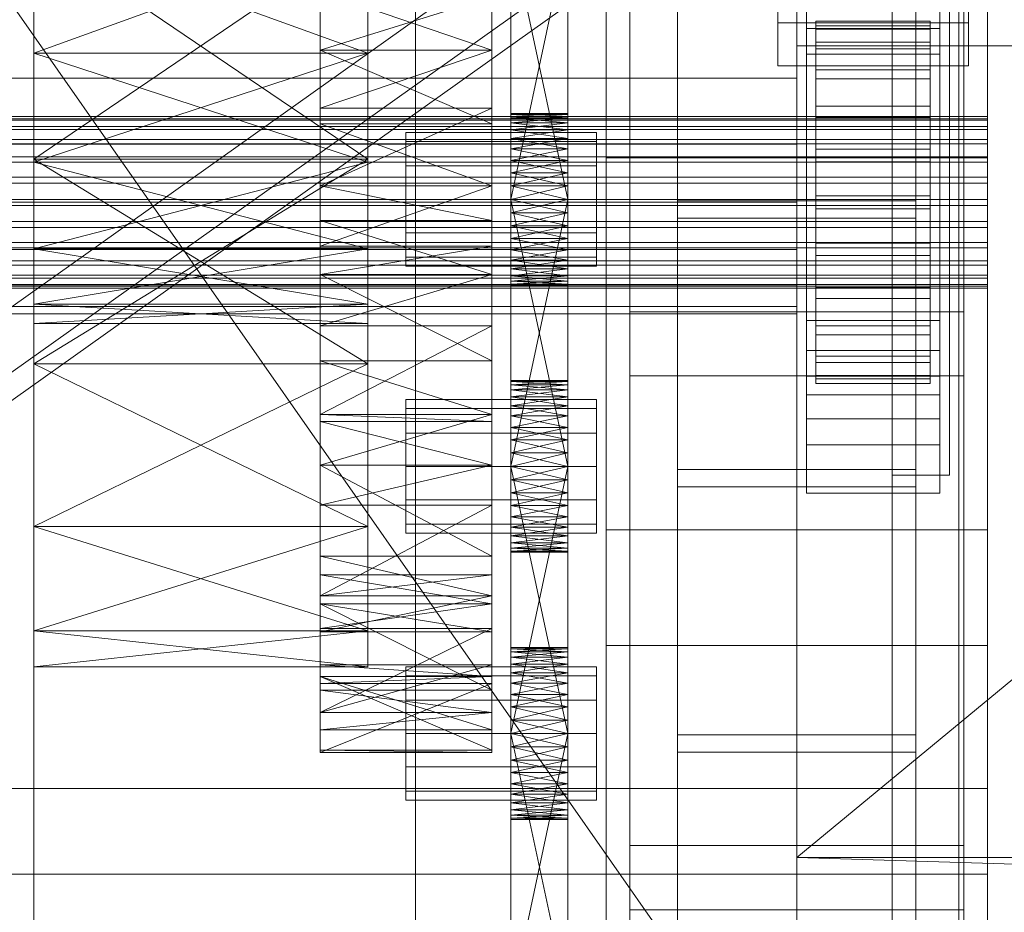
# Model space of a CAD drawing. Header units: millimetres. Extents: x -2233 to 61924, y -68080 to 6847.
# Tile 352 of 656: x 1398 to 1502, y -33896 to -33803. Entities that reach past the tile are written whole.
import ezdxf

# ---------------------------------------------------------------- set-up
doc = ezdxf.new("R2010")
doc.units = ezdxf.units.MM
for name, color, linetype, lineweight in [('COTAS_O', 1, 'Continuous', 0), ('frontal_C03', 7, 'Continuous', 0), ('frontal_secador', 7, 'Continuous', 0), ('frontal_tolva', 7, 'Continuous', 0)]:
    doc.layers.add(name, color=color, linetype=linetype, lineweight=lineweight)
doc.dimstyles.new('R19_100', dxfattribs={"dimtxt": 250, "dimasz": 150, "dimexe": 150, "dimexo": 80, "dimgap": 100, "dimtad": 1, "dimtih": 1, "dimtoh": 1, "dimdsep": 46, "dimcen": 0.09, "dimadec": 0, "dimazin": 0, "dimtfac": 1, "dimtdec": 4, "dimtofl": 0, "dimtmove": 0, "dimatfit": 3, "dimfxl": 1, "dimtolj": 1, "dimtzin": 0, "dimarcsym": 0})

# ---------------------------------------------------------------- blocks, each defined once
blk = doc.blocks.new('DIM_R27_52')
at = {"layer": 'COTAS_O'}
for p, q in [((-1725, -33700), (-1575, -33655)), ((1725, -33700), (1575, -33655)), ((-1725, -34400), (-1725, -33700)), ((-1725, -33700), (1725, -33700)), ((-1725, -33700), (-1575, -33745)), ((1725, -33700), (1575, -33745)), ((1725, -34400), (1725, -33700))]:
    blk.add_line(p, q, dxfattribs=at)
blk.add_text('3450 O', height=250, dxfattribs=at).set_placement((0, -33600))

msp = doc.modelspace()

# ---------------------------------------------------------------- linework, layer by layer
at = {"layer": 'frontal_C03'}
for p, q in [((1500, -32314.944), (1500, -34875.113)), ((1500, -34879.011), (1500, -32318.841)), ((1490, -35975), (1490, -32996.942)), ((1497, -35975), (1497, -32996.942)), ((1490, -35975), (1490, -33266.434)), ((1497, -35975), (1497, -33266.434)), ((1467.5, -33879.447), (1467.5, -33284.487)), ((1492.5, -33284.487), (1492.5, -33879.447)), ((1467.5, -33905.804), (1467.5, -33310.844)), ((1492.5, -33905.804), (1492.5, -33310.844)), ((1460, -33817.159), (1460, -33547.668)), ((1500, -33547.668), (1500, -33817.159)), ((1462.5, -33889.257), (1462.5, -33563.788)), ((1497.5, -33563.788), (1497.5, -33889.257)), ((1462.5, -33895.994), (1462.5, -33570.525)), ((1497.5, -33895.994), (1497.5, -33570.525)), ((1460, -33856.137), (1460, -33586.646)), ((1500, -33856.137), (1500, -33586.646)), ((1460, -33868.264), (1460, -33598.772)), ((1500, -33598.772), (1500, -33868.264)), ((1460, -33916.987), (1460, -33647.495)), ((1500, -33916.987), (1500, -33647.495)), ((1440, -34004.816), (1440, -33657.91)), ((1480, -33657.91), (1480, -34004.816)), ((1440, -33666.893), (1440, -34013.799)), ((1480, -34013.799), (1480, -33666.893)), ((1478, -33803.003), (1478, -33742.197)), ((1498, -33742.197), (1498, -33803.003)), ((1478, -33746.689), (1478, -33807.495)), ((1498, -33807.495), (1498, -33746.689)), ((1490, -33850.417), (1490, -33747.417)), ((1496, -33850.417), (1496, -33747.417)), ((1481, -33837.338), (1481, -33796.411)), ((1495, -33796.411), (1495, -33837.338)), ((1480, -33805.417), (1480, -33797.417)), ((1481, -33799.106), (1481, -33840.033)), ((1495, -33840.033), (1495, -33799.106)), ((1498, -33803.003), (1478, -33803.003)), ((1478, -33803.003), (1478, -33807.495)), ((1481, -33806.292), (1481, -33803.597)), ((1481, -33803.597), (1495, -33803.597)), ((1481, -33844.524), (1481, -33803.597)), ((1482, -33812.82), (1482, -33802.827)), ((1482, -33802.827), (1482, -33803.647)), ((1482, -33802.827), (1494, -33802.827)), ((1482, -33803.3), (1482, -33802.827)), ((1482, -33813.045), (1482, -33803.3)), ((1482, -33803.3), (1494, -33803.3)), ((1482, -33805.035), (1482, -33803.3)), ((1482, -33813.209), (1482, -33803.647)), ((1482, -33803.647), (1482, -33805.706)), ((1482, -33803.647), (1494, -33803.647)), ((1494, -33803.647), (1494, -33802.827)), ((1494, -33802.827), (1494, -33812.82)), ((1494, -33802.827), (1494, -33803.3)), ((1494, -33803.3), (1494, -33813.045)), ((1494, -33803.3), (1494, -33805.035)), ((1494, -33805.706), (1494, -33803.647)), ((1494, -33803.647), (1494, -33813.209)), ((1495, -33803.597), (1495, -33806.292)), ((1495, -33803.597), (1495, -33844.524)), ((1498, -33807.495), (1498, -33803.003)), ((1480, -33805.417), (1580, -33805.417)), ((1482, -33813.867), (1482, -33805.035)), ((1482, -33805.035), (1494, -33805.035)), ((1482, -33807.914), (1482, -33805.035)), ((1482, -33814.184), (1482, -33805.706)), ((1482, -33805.706), (1482, -33808.862)), ((1482, -33805.706), (1494, -33805.706)), ((1490, -33805.417), (1497, -33805.417)), ((1490, -35975), (1490, -33805.417)), ((1494, -33805.035), (1494, -33813.867)), ((1494, -33805.035), (1494, -33807.914)), ((1494, -33808.862), (1494, -33805.706)), ((1494, -33805.706), (1494, -33814.184)), ((1497, -35975), (1497, -33805.417)), ((1497, -33805.417), (1563, -33805.417)), ((1495, -33806.292), (1481, -33806.292)), ((1481, -33806.292), (1481, -33847.219)), ((1495, -33847.219), (1495, -33806.292)), ((1478, -33807.495), (1498, -33807.495)), ((1482, -33815.23), (1482, -33807.914)), ((1482, -33807.914), (1494, -33807.914)), ((1482, -33811.74), (1482, -33807.914)), ((1494, -33807.914), (1494, -33815.23)), ((1494, -33807.914), (1494, -33811.74)), ((1482, -33815.679), (1482, -33808.862)), ((1482, -33808.862), (1482, -33812.901)), ((1482, -33808.862), (1494, -33808.862)), ((1494, -33812.901), (1494, -33808.862)), ((1494, -33808.862), (1494, -33815.679)), ((1482, -33817.043), (1482, -33811.74)), ((1482, -33811.74), (1494, -33811.74)), ((1482, -33816.253), (1482, -33811.74)), ((1494, -33811.74), (1494, -33817.043)), ((1494, -33811.74), (1494, -33816.253)), ((-1500, -33812.82), (1500, -33812.82)), ((1482, -33813.209), (1482, -33812.82)), ((1494, -33812.82), (1482, -33812.82)), ((1482, -33812.82), (1482, -33813.045)), ((1482, -33817.593), (1482, -33812.901)), ((1482, -33812.901), (1482, -33817.548)), ((1482, -33812.901), (1494, -33812.901)), ((1494, -33812.82), (1494, -33813.209)), ((1494, -33813.045), (1494, -33812.82)), ((1494, -33817.548), (1494, -33812.901)), ((1494, -33812.901), (1494, -33817.593)), ((1500, -33813.209), (1500, -33812.82)), ((1500, -33812.82), (1500, -33813.045)), ((-1500, -33813.045), (1500, -33813.045)), ((-1500, -33813.209), (1500, -33813.209)), ((-1500, -33813.867), (1500, -33813.867)), ((1494, -33813.045), (1482, -33813.045)), ((1482, -33813.045), (1482, -33813.867)), ((1482, -33814.184), (1482, -33813.209)), ((1494, -33813.209), (1482, -33813.209)), ((1494, -33813.867), (1482, -33813.867)), ((1482, -33813.867), (1482, -33815.23)), ((1494, -33813.867), (1494, -33813.045)), ((1494, -33813.209), (1494, -33814.184)), ((1494, -33815.23), (1494, -33813.867)), ((1500, -33813.045), (1500, -33813.867)), ((1500, -33814.184), (1500, -33813.209)), ((1500, -33813.867), (1500, -33815.23)), ((-1500, -33814.184), (1500, -33814.184)), ((1482, -33815.679), (1482, -33814.184)), ((1494, -33814.184), (1482, -33814.184)), ((1494, -33814.184), (1494, -33815.679)), ((1500, -33815.679), (1500, -33814.184)), ((-1500, -33815.23), (1500, -33815.23)), ((-1500, -33815.679), (1500, -33815.679)), ((1494, -33815.23), (1482, -33815.23)), ((1482, -33815.23), (1482, -33817.043)), ((1482, -33817.593), (1482, -33815.679)), ((1494, -33815.679), (1482, -33815.679)), ((1494, -33817.043), (1494, -33815.23)), ((1494, -33815.679), (1494, -33817.593)), ((1500, -33815.23), (1500, -33817.043)), ((1500, -33817.593), (1500, -33815.679)), ((-1500, -33817.043), (1500, -33817.043)), ((1482, -33819.18), (1482, -33816.253)), ((1482, -33816.253), (1494, -33816.253)), ((1482, -33821.144), (1482, -33816.253)), ((1494, -33817.043), (1482, -33817.043)), ((1482, -33817.043), (1482, -33819.18)), ((1494, -33816.253), (1494, -33819.18)), ((1494, -33816.253), (1494, -33821.144)), ((1494, -33819.18), (1494, -33817.043)), ((1500, -33817.043), (1500, -33819.18)), ((-1500, -33817.593), (1500, -33817.593)), ((1500, -33817.159), (1460, -33817.159)), ((1460, -33817.159), (1460, -33856.137)), ((1460, -34086.651), (1460, -33817.159)), ((1482, -33817.548), (1482, -33819.794)), ((1494, -33817.548), (1482, -33817.548)), ((1482, -33817.548), (1482, -33822.485)), ((1482, -33819.794), (1482, -33817.593)), ((1494, -33817.593), (1482, -33817.593)), ((1494, -33819.794), (1494, -33817.548)), ((1494, -33822.485), (1494, -33817.548)), ((1494, -33817.593), (1494, -33819.794)), ((1500, -33856.137), (1500, -33817.159)), ((1500, -33817.159), (1500, -34086.651)), ((1500, -33819.794), (1500, -33817.593)), ((-1500, -33819.18), (1500, -33819.18)), ((1494, -33819.18), (1482, -33819.18)), ((1482, -33819.18), (1482, -33821.497)), ((1494, -33821.497), (1494, -33819.18)), ((1500, -33819.18), (1500, -33821.497)), ((1500, -33819.794), (-1500, -33819.794)), ((1482, -33819.794), (1494, -33819.794)), ((1482, -33822.132), (1482, -33819.794)), ((1494, -33819.794), (1494, -33822.132)), ((1500, -33822.132), (1500, -33819.794)), ((1482, -33821.497), (1482, -33821.144)), ((1482, -33821.144), (1494, -33821.144)), ((1482, -33826.082), (1482, -33821.144)), ((1494, -33821.144), (1494, -33821.497)), ((1494, -33821.144), (1494, -33826.082)), ((-1500, -33821.497), (1500, -33821.497)), ((-1500, -33822.132), (1500, -33822.132)), ((1467.5, -33851.633), (1467.5, -33821.664)), ((1467.5, -33821.664), (1492.5, -33821.664)), ((1467.5, -33821.664), (1467.5, -33877.64)), ((1494, -33821.497), (1482, -33821.497)), ((1482, -33821.497), (1482, -33823.836)), ((1482, -33824.45), (1482, -33822.132)), ((1482, -33822.132), (1482, -33822.485)), ((1494, -33822.132), (1482, -33822.132)), ((1492.5, -33821.664), (1492.5, -33851.633)), ((1492.5, -33877.64), (1492.5, -33821.664)), ((1494, -33823.836), (1494, -33821.497)), ((1494, -33822.485), (1494, -33822.132)), ((1494, -33822.132), (1494, -33824.45)), ((1500, -33821.497), (1500, -33823.836)), ((1500, -33824.45), (1500, -33822.132)), ((1482, -33822.485), (1482, -33827.377)), ((1482, -33822.485), (1494, -33822.485)), ((1494, -33827.377), (1494, -33822.485)), ((-1500, -33823.836), (1500, -33823.836)), ((1492.5, -33823.47), (1467.5, -33823.47)), ((1467.5, -33823.47), (1467.5, -33849.827)), ((1467.5, -34418.43), (1467.5, -33823.47)), ((1482, -33823.836), (1482, -33826.082)), ((1494, -33823.836), (1482, -33823.836)), ((1482, -33823.836), (1482, -33826.037)), ((1492.5, -33849.827), (1492.5, -33823.47)), ((1492.5, -33823.47), (1492.5, -34418.43)), ((1494, -33826.082), (1494, -33823.836)), ((1494, -33826.037), (1494, -33823.836)), ((1500, -33823.836), (1500, -33826.037)), ((-1500, -33824.45), (1500, -33824.45)), ((1482, -33826.587), (1482, -33824.45)), ((1482, -33824.45), (1482, -33827.377)), ((1494, -33824.45), (1482, -33824.45)), ((1494, -33827.377), (1494, -33824.45)), ((1494, -33824.45), (1494, -33826.587)), ((1500, -33826.587), (1500, -33824.45)), ((-1500, -33826.037), (1500, -33826.037)), ((1482, -33826.037), (1482, -33830.728)), ((1494, -33826.037), (1482, -33826.037)), ((1482, -33826.037), (1482, -33827.95)), ((1482, -33826.082), (1494, -33826.082)), ((1482, -33830.728), (1482, -33826.082)), ((1494, -33830.728), (1494, -33826.037)), ((1494, -33827.95), (1494, -33826.037)), ((1494, -33826.082), (1494, -33830.728)), ((1500, -33826.037), (1500, -33827.95)), ((-1500, -33826.587), (1500, -33826.587)), ((1482, -33828.399), (1482, -33826.587)), ((1482, -33826.587), (1482, -33831.89)), ((1494, -33826.587), (1482, -33826.587)), ((1482, -33827.377), (1482, -33831.89)), ((1482, -33827.377), (1494, -33827.377)), ((1494, -33831.89), (1494, -33826.587)), ((1494, -33826.587), (1494, -33828.399)), ((1494, -33831.89), (1494, -33827.377)), ((1500, -33828.399), (1500, -33826.587)), ((-1500, -33827.95), (1500, -33827.95)), ((-1500, -33828.399), (1500, -33828.399)), ((1482, -33827.95), (1482, -33834.768)), ((1494, -33827.95), (1482, -33827.95)), ((1482, -33827.95), (1482, -33829.445)), ((1482, -33829.763), (1482, -33828.399)), ((1482, -33828.399), (1482, -33835.716)), ((1494, -33828.399), (1482, -33828.399)), ((1494, -33834.768), (1494, -33827.95)), ((1494, -33829.445), (1494, -33827.95)), ((1494, -33835.716), (1494, -33828.399)), ((1494, -33828.399), (1494, -33829.763)), ((1500, -33827.95), (1500, -33829.445)), ((1500, -33829.763), (1500, -33828.399)), ((-1500, -33829.445), (1500, -33829.445)), ((1482, -33829.445), (1482, -33837.924)), ((1494, -33829.445), (1482, -33829.445)), ((1482, -33829.445), (1482, -33830.421)), ((1494, -33837.924), (1494, -33829.445)), ((1494, -33830.421), (1494, -33829.445)), ((1500, -33829.445), (1500, -33830.421)), ((-1500, -33829.763), (1500, -33829.763)), ((-1500, -33830.421), (1500, -33830.421)), ((1482, -33830.585), (1482, -33829.763)), ((1482, -33829.763), (1482, -33838.594)), ((1494, -33829.763), (1482, -33829.763)), ((1482, -33830.421), (1482, -33839.983)), ((1494, -33830.421), (1482, -33830.421)), ((1482, -33830.421), (1482, -33830.809)), ((1494, -33838.594), (1494, -33829.763)), ((1494, -33829.763), (1494, -33830.585)), ((1494, -33839.983), (1494, -33830.421)), ((1494, -33830.809), (1494, -33830.421)), ((1500, -33830.585), (1500, -33829.763)), ((1500, -33830.421), (1500, -33830.809)), ((-1500, -33830.585), (1500, -33830.585)), ((-1500, -33830.809), (1500, -33830.809)), ((1482, -33830.809), (1482, -33830.585)), ((1482, -33830.585), (1482, -33840.33)), ((1494, -33830.585), (1482, -33830.585)), ((1482, -33830.728), (1494, -33830.728)), ((1482, -33834.768), (1482, -33830.728)), ((1482, -33830.809), (1482, -33840.803)), ((1494, -33830.809), (1482, -33830.809)), ((1494, -33840.33), (1494, -33830.585)), ((1494, -33830.585), (1494, -33830.809)), ((1494, -33830.728), (1494, -33834.768)), ((1494, -33840.803), (1494, -33830.809)), ((1500, -33830.809), (1500, -33830.585)), ((1482, -33831.89), (1482, -33835.716)), ((1482, -33831.89), (1494, -33831.89)), ((1494, -33835.716), (1494, -33831.89)), ((1462.5, -33840.017), (1462.5, -33833.28)), ((1462.5, -33833.28), (1497.5, -33833.28)), ((1462.5, -34158.748), (1462.5, -33833.28)), ((1497.5, -33833.28), (1497.5, -33840.017)), ((1497.5, -33833.28), (1497.5, -34158.748)), ((1481, -33844.52), (1481, -33834.19)), ((1481, -33834.19), (1495, -33834.19)), ((1481, -33841.986), (1481, -33834.19)), ((1495, -33834.19), (1495, -33844.52)), ((1495, -33834.19), (1495, -33841.986)), ((1482, -33834.768), (1494, -33834.768)), ((1482, -33837.924), (1482, -33834.768)), ((1494, -33834.768), (1494, -33837.924)), ((1482, -33835.716), (1482, -33838.594)), ((1482, -33835.716), (1494, -33835.716)), ((1494, -33838.594), (1494, -33835.716)), ((1495, -33837.338), (1481, -33837.338)), ((1481, -33837.338), (1481, -33840.033)), ((1495, -33840.033), (1495, -33837.338)), ((1482, -33837.924), (1494, -33837.924)), ((1482, -33839.983), (1482, -33837.924)), ((1482, -33838.594), (1482, -33840.33)), ((1482, -33838.594), (1494, -33838.594)), ((1494, -33837.924), (1494, -33839.983)), ((1494, -33840.33), (1494, -33838.594)), ((1497.5, -33840.017), (1462.5, -33840.017)), ((1462.5, -34165.485), (1462.5, -33840.017)), ((1481, -33840.033), (1495, -33840.033)), ((1482, -33839.983), (1494, -33839.983)), ((1482, -33840.803), (1482, -33839.983)), ((1482, -33840.33), (1482, -33840.803)), ((1482, -33840.33), (1494, -33840.33)), ((1482, -33840.803), (1494, -33840.803)), ((1494, -33839.983), (1494, -33840.803)), ((1494, -33840.803), (1494, -33840.33)), ((1497.5, -34165.485), (1497.5, -33840.017)), ((1495, -33841.986), (1481, -33841.986)), ((1481, -33841.986), (1481, -33852.316)), ((1495, -33852.316), (1495, -33841.986)), ((1481, -33844.52), (1481, -33852.316)), ((1495, -33844.524), (1481, -33844.524)), ((1481, -33844.524), (1481, -33847.219)), ((1495, -33852.316), (1495, -33844.52)), ((1495, -33847.219), (1495, -33844.524)), ((1481, -33847.219), (1495, -33847.219)), ((1467.5, -33849.827), (1492.5, -33849.827)), ((1467.5, -34444.787), (1467.5, -33849.827)), ((1492.5, -34444.787), (1492.5, -33849.827)), ((1496, -33850.417), (1490, -33850.417)), ((1492.5, -33851.633), (1467.5, -33851.633)), ((1467.5, -33851.633), (1467.5, -33907.61)), ((1492.5, -33851.633), (1492.5, -33907.61)), ((1481, -33852.316), (1495, -33852.316)), ((1460, -33856.137), (1500, -33856.137)), ((1460, -34125.629), (1460, -33856.137)), ((1500, -34125.629), (1500, -33856.137)), ((1500, -33868.264), (1460, -33868.264)), ((1460, -33868.264), (1460, -33916.987)), ((1460, -34137.755), (1460, -33868.264)), ((1500, -33916.987), (1500, -33868.264)), ((1500, -33868.264), (1500, -34137.755)), ((1492.5, -33877.64), (1467.5, -33877.64)), ((1467.5, -33877.64), (1467.5, -33907.61)), ((1492.5, -33907.61), (1492.5, -33877.64)), ((1467.5, -33905.804), (1467.5, -33879.447)), ((1467.5, -33879.447), (1492.5, -33879.447)), ((1492.5, -33879.447), (1492.5, -33905.804)), ((-1500, -33883.261), (1500, -33883.261)), ((1500, -33883.261), (1500, -33892.245)), ((1500, -33883.261), (1500, -33917.367)), ((1497.5, -33889.257), (1462.5, -33889.257)), ((1462.5, -33889.257), (1462.5, -33895.994)), ((1497.5, -33895.994), (1497.5, -33889.257)), ((1500, -33892.245), (-1500, -33892.245)), ((1500, -33926.351), (1500, -33892.245)), ((1462.5, -33895.994), (1497.5, -33895.994))]:
    msp.add_line(p, q, dxfattribs=at)
at = {"layer": 'frontal_secador'}
for p, q in [((1400, -36000), (1400, -33000)), ((1400, -36000), (1400, -33075)), ((1400, -34600), (1400, -33075)), ((1400, -35940), (1400, -33075)), ((1400, -34650), (1400, -33075)), ((1400, -36000), (1400, -33250)), ((1480, -33658.5), (1480, -33919)), ((1480, -33914.82), (1480, -33658.5)), ((1480, -33890.5), (1480, -33677.12)), ((1480, -33914.82), (1480, -33677.12)), ((1480, -33682.82), (1480, -33897.72)), ((1480, -33682.82), (1480, -33919)), ((1480, -33890.5), (1480, -33689.28)), ((1480, -33696.5), (1480, -33897.72)), ((1480, -33890.5), (1480, -33696.5)), ((1715, -33696.5), (1480, -33890.5)), ((1430, -33723.111), (1430, -33805.858)), ((1448, -33805.858), (1448, -33723.111)), ((1430, -33829.365), (1430, -33737.639)), ((1430, -33737.639), (1430, -33805.858)), ((1430, -33871.527), (1430, -33737.639)), ((1448, -33737.639), (1448, -33829.365)), ((1448, -33805.858), (1448, -33737.639)), ((1448, -33737.639), (1448, -33871.527)), ((1400, -33748.24), (1400, -33838.76)), ((1435, -33838.76), (1435, -33748.24)), ((1430, -33757.635), (1430, -33805.858)), ((1448, -33805.858), (1448, -33757.635)), ((1400, -33780.83), (1400, -33838.76)), ((1435, -33838.76), (1435, -33780.83)), ((1430, -33781.142), (1430, -33805.858)), ((1430, -33829.365), (1430, -33781.142)), ((1448, -33805.858), (1448, -33781.142)), ((1448, -33781.142), (1448, -33829.365)), ((1450, -33824.281), (1450, -33785.481)), ((1456, -33785.481), (1456, -33824.281)), ((1450, -33787.136), (1450, -33824.281)), ((1456, -33824.281), (1456, -33787.136)), ((1430, -33805.858), (1430, -33787.302)), ((1448, -33787.302), (1448, -33805.858)), ((1450, -33824.281), (1450, -33789.414)), ((1456, -33789.414), (1456, -33824.281)), ((1450, -33821.5), (1450, -33792.092)), ((1450, -33824.281), (1450, -33792.092)), ((1456, -33792.092), (1456, -33821.5)), ((1456, -33792.092), (1456, -33824.281)), ((1400, -33793.5), (1400, -33806.17)), ((1400, -33838.76), (1400, -33793.5)), ((1400, -33793.5), (1400, -33817.294)), ((1400, -33793.5), (1400, -33817.599)), ((1400, -33866.731), (1400, -33793.5)), ((1400, -33793.5), (1400, -33826.67)), ((1435, -33793.5), (1400, -33817.294)), ((1435, -33817.294), (1400, -33793.5)), ((1435, -33793.5), (1400, -33806.17)), ((1435, -33806.17), (1400, -33793.5)), ((1435, -33806.17), (1435, -33793.5)), ((1435, -33793.5), (1435, -33838.76)), ((1435, -33817.294), (1435, -33793.5)), ((1435, -33817.599), (1435, -33793.5)), ((1435, -33793.5), (1435, -33866.731)), ((1435, -33826.67), (1435, -33793.5)), ((1450, -33793.5), (1450, -33821.5)), ((1456, -33821.5), (1450, -33793.5)), ((1456, -33793.5), (1450, -33821.5)), ((1456, -33821.5), (1456, -33793.5)), ((1430, -33805.858), (1430, -33799.698)), ((1448, -33805.858), (1430, -33799.698)), ((1430, -33800.248), (1430, -33805.858)), ((1448, -33800.248), (1430, -33805.858)), ((1448, -33799.698), (1448, -33805.858)), ((1448, -33805.858), (1448, -33800.248)), ((1430, -33801.304), (1430, -33808.807)), ((1480, -33801.304), (1480, -33808.807)), ((1400, -33817.599), (1400, -33806.17)), ((1400, -33838.76), (1400, -33806.17)), ((1435, -33806.17), (1400, -33806.17)), ((1435, -33806.17), (1400, -33817.599)), ((1435, -33817.599), (1400, -33806.17)), ((1430, -33805.858), (1430, -33823.732)), ((1430, -33813.576), (1430, -33805.858)), ((1430, -33829.365), (1430, -33805.858)), ((1430, -33805.858), (1430, -33811.942)), ((1430, -33805.858), (1430, -33849.361)), ((1430, -33805.858), (1430, -33871.527)), ((1448, -33805.858), (1430, -33805.858)), ((1448, -33805.858), (1430, -33811.942)), ((1448, -33813.576), (1430, -33805.858)), ((1435, -33806.17), (1435, -33817.599)), ((1435, -33806.17), (1435, -33838.76)), ((1448, -33823.732), (1448, -33805.858)), ((1448, -33805.858), (1448, -33813.576)), ((1448, -33805.858), (1448, -33829.365)), ((1448, -33811.942), (1448, -33805.858)), ((1448, -33849.361), (1448, -33805.858)), ((1448, -33871.527), (1448, -33805.858)), ((1480, -33808.807), (1325, -33808.807)), ((1430, -33808.807), (1325, -33808.807)), ((1430, -33808.807), (1430, -33815.723)), ((1480, -33808.807), (1480, -33815.723)), ((1430, -33826.411), (1430, -33811.942)), ((1430, -33811.942), (1430, -33820.075)), ((1430, -33829.365), (1430, -33811.942)), ((1448, -33811.942), (1430, -33811.942)), ((1448, -33811.942), (1430, -33820.075)), ((1448, -33811.942), (1448, -33826.411)), ((1448, -33820.075), (1448, -33811.942)), ((1448, -33811.942), (1448, -33829.365)), ((1450, -33812.611), (1450, -33812.5)), ((1456, -33812.611), (1450, -33812.5)), ((1456, -33812.5), (1450, -33812.5)), ((1456, -33812.5), (1450, -33812.611)), ((1450, -33812.611), (1450, -33813.481)), ((1450, -33812.94), (1450, -33812.611)), ((1450, -33812.611), (1450, -33815.136)), ((1456, -33812.94), (1450, -33812.611)), ((1456, -33812.611), (1450, -33812.611)), ((1456, -33812.611), (1450, -33812.94)), ((1450, -33813.481), (1450, -33812.94)), ((1456, -33813.481), (1450, -33812.94)), ((1456, -33812.94), (1450, -33812.94)), ((1456, -33812.94), (1450, -33813.481)), ((1456, -33812.611), (1456, -33812.5)), ((1456, -33813.481), (1456, -33812.611)), ((1456, -33812.611), (1456, -33812.94)), ((1456, -33815.136), (1456, -33812.611)), ((1456, -33812.94), (1456, -33813.481)), ((1430, -33813.576), (1430, -33823.732)), ((1430, -33820.075), (1430, -33813.576)), ((1448, -33820.075), (1430, -33813.576)), ((1448, -33813.576), (1430, -33813.576)), ((1448, -33823.732), (1448, -33813.576)), ((1448, -33813.576), (1448, -33820.075)), ((1450, -33813.481), (1450, -33815.136)), ((1450, -33814.219), (1450, -33813.481)), ((1450, -33817.414), (1450, -33813.481)), ((1450, -33852.281), (1450, -33813.481)), ((1456, -33814.219), (1450, -33813.481)), ((1456, -33813.481), (1450, -33813.481)), ((1456, -33813.481), (1450, -33814.219)), ((1456, -33815.136), (1456, -33813.481)), ((1456, -33813.481), (1456, -33814.219)), ((1456, -33813.481), (1456, -33817.414)), ((1456, -33813.481), (1456, -33852.281)), ((1439, -33815.438), (1439, -33814.5)), ((1459, -33814.5), (1439, -33814.5)), ((1450, -33815.136), (1450, -33814.219)), ((1456, -33815.136), (1450, -33814.219)), ((1456, -33814.219), (1450, -33814.219)), ((1456, -33814.219), (1450, -33815.136)), ((1456, -33814.219), (1456, -33815.136)), ((1459, -33815.438), (1459, -33814.5)), ((1480, -33815.723), (1325, -33815.723)), ((1430, -33815.723), (1325, -33815.723)), ((1430, -33815.723), (1430, -33821.784)), ((1439, -33818), (1439, -33815.438)), ((1459, -33815.438), (1439, -33815.438)), ((1450, -33815.136), (1450, -33817.414)), ((1450, -33816.21), (1450, -33815.136)), ((1450, -33815.136), (1450, -33820.092)), ((1450, -33815.136), (1450, -33852.281)), ((1456, -33816.21), (1450, -33815.136)), ((1456, -33815.136), (1450, -33815.136)), ((1456, -33815.136), (1450, -33816.21)), ((1456, -33817.414), (1456, -33815.136)), ((1456, -33815.136), (1456, -33816.21)), ((1456, -33820.092), (1456, -33815.136)), ((1456, -33852.281), (1456, -33815.136)), ((1459, -33818), (1459, -33815.438)), ((1480, -33815.723), (1480, -33821.784)), ((1450, -33817.414), (1450, -33816.21)), ((1456, -33817.414), (1450, -33816.21)), ((1456, -33816.21), (1450, -33816.21)), ((1456, -33816.21), (1450, -33817.414)), ((1456, -33816.21), (1456, -33817.414)), ((1400, -33817.294), (1400, -33838.76)), ((1435, -33817.294), (1400, -33817.294)), ((1435, -33817.294), (1400, -33838.76)), ((1435, -33838.76), (1400, -33817.294)), ((1400, -33826.67), (1400, -33817.599)), ((1400, -33838.76), (1400, -33817.599)), ((1435, -33817.599), (1400, -33817.599)), ((1435, -33817.599), (1400, -33826.67)), ((1435, -33826.67), (1400, -33817.599)), ((1435, -33838.76), (1435, -33817.294)), ((1435, -33817.599), (1435, -33826.67)), ((1435, -33817.599), (1435, -33838.76)), ((1439, -33821.5), (1439, -33818)), ((1459, -33818), (1439, -33818)), ((1450, -33817.414), (1450, -33820.092)), ((1450, -33818.719), (1450, -33817.414)), ((1450, -33852.281), (1450, -33817.414)), ((1456, -33818.719), (1450, -33817.414)), ((1456, -33817.414), (1450, -33817.414)), ((1456, -33817.414), (1450, -33818.719)), ((1456, -33820.092), (1456, -33817.414)), ((1456, -33817.414), (1456, -33818.719)), ((1456, -33817.414), (1456, -33852.281)), ((1459, -33821.5), (1459, -33818)), ((1450, -33820.092), (1450, -33818.719)), ((1456, -33820.092), (1450, -33818.719)), ((1456, -33818.719), (1450, -33818.719)), ((1456, -33818.719), (1450, -33820.092)), ((1456, -33818.719), (1456, -33820.092)), ((1430, -33820.075), (1430, -33826.411)), ((1430, -33823.732), (1430, -33820.075)), ((1448, -33820.075), (1430, -33820.075)), ((1448, -33820.075), (1430, -33826.411)), ((1448, -33823.732), (1430, -33820.075)), ((1448, -33826.411), (1448, -33820.075)), ((1448, -33820.075), (1448, -33823.732)), ((1450, -33849.5), (1450, -33820.092)), ((1450, -33820.092), (1450, -33821.5)), ((1450, -33852.281), (1450, -33820.092)), ((1456, -33821.5), (1450, -33820.092)), ((1456, -33820.092), (1450, -33820.092)), ((1456, -33820.092), (1450, -33821.5)), ((1456, -33820.092), (1456, -33849.5)), ((1456, -33821.5), (1456, -33820.092)), ((1456, -33820.092), (1456, -33852.281)), ((1480, -33821.784), (1325, -33821.784)), ((1430, -33821.784), (1325, -33821.784)), ((1430, -33821.784), (1430, -33826.759)), ((1439, -33821.5), (1439, -33825)), ((1439, -33821.5), (1459, -33821.5)), ((1450, -33821.5), (1450, -33849.5)), ((1456, -33849.5), (1450, -33821.5)), ((1456, -33821.5), (1450, -33821.5)), ((1456, -33821.5), (1450, -33849.5)), ((1450, -33824.281), (1450, -33821.5)), ((1450, -33821.5), (1450, -33822.908)), ((1456, -33821.5), (1450, -33822.908)), ((1456, -33822.908), (1450, -33821.5)), ((1456, -33849.5), (1456, -33821.5)), ((1456, -33821.5), (1456, -33824.281)), ((1456, -33822.908), (1456, -33821.5)), ((1459, -33825), (1459, -33821.5)), ((1480, -33821.784), (1480, -33826.759)), ((1450, -33822.908), (1450, -33824.281)), ((1456, -33822.908), (1450, -33822.908)), ((1456, -33822.908), (1450, -33824.281)), ((1456, -33824.281), (1450, -33822.908)), ((1456, -33824.281), (1456, -33822.908)), ((1430, -33829.365), (1430, -33823.732)), ((1448, -33829.365), (1430, -33823.732)), ((1448, -33823.732), (1430, -33823.732)), ((1448, -33823.732), (1448, -33829.365)), ((1450, -33826.79), (1450, -33824.281)), ((1450, -33824.281), (1450, -33825.586)), ((1450, -33828.781), (1450, -33824.281)), ((1450, -33830.5), (1450, -33824.281)), ((1456, -33824.281), (1450, -33824.281)), ((1456, -33824.281), (1450, -33825.586)), ((1456, -33825.586), (1450, -33824.281)), ((1456, -33824.281), (1456, -33826.79)), ((1456, -33825.586), (1456, -33824.281)), ((1456, -33824.281), (1456, -33828.781)), ((1456, -33824.281), (1456, -33830.5)), ((1439, -33825), (1439, -33827.562)), ((1459, -33825), (1439, -33825)), ((1459, -33825), (1459, -33827.562)), ((1430, -33826.411), (1430, -33829.365)), ((1448, -33826.411), (1430, -33826.411)), ((1448, -33826.411), (1430, -33829.365)), ((1448, -33829.365), (1448, -33826.411)), ((1450, -33825.586), (1450, -33826.79)), ((1456, -33825.586), (1450, -33825.586)), ((1456, -33825.586), (1450, -33826.79)), ((1456, -33826.79), (1450, -33825.586)), ((1456, -33826.79), (1456, -33825.586)), ((1480, -33826.759), (1325, -33826.759)), ((1430, -33826.759), (1325, -33826.759)), ((1400, -33866.731), (1400, -33826.67)), ((1400, -33832.493), (1400, -33826.67)), ((1400, -33838.76), (1400, -33826.67)), ((1435, -33826.67), (1400, -33826.67)), ((1435, -33826.67), (1400, -33832.493)), ((1435, -33832.493), (1400, -33826.67)), ((1430, -33826.759), (1430, -33830.455)), ((1435, -33826.67), (1435, -33866.731)), ((1435, -33826.67), (1435, -33832.493)), ((1435, -33826.67), (1435, -33838.76)), ((1450, -33828.781), (1450, -33826.79)), ((1450, -33826.79), (1450, -33827.864)), ((1456, -33826.79), (1450, -33826.79)), ((1456, -33826.79), (1450, -33827.864)), ((1456, -33827.864), (1450, -33826.79)), ((1456, -33826.79), (1456, -33828.781)), ((1456, -33827.864), (1456, -33826.79)), ((1480, -33826.759), (1480, -33830.455)), ((1439, -33827.562), (1439, -33828.5)), ((1459, -33827.562), (1439, -33827.562)), ((1450, -33827.864), (1450, -33828.781)), ((1456, -33827.864), (1450, -33827.864)), ((1456, -33827.864), (1450, -33828.781)), ((1456, -33828.781), (1450, -33827.864)), ((1456, -33828.781), (1456, -33827.864)), ((1459, -33827.562), (1459, -33828.5)), ((1430, -33829.365), (1430, -33844.806)), ((1430, -33838.435), (1430, -33829.365)), ((1430, -33849.361), (1430, -33829.365)), ((1430, -33829.365), (1430, -33834.777)), ((1430, -33863.889), (1430, -33829.365)), ((1430, -33871.527), (1430, -33829.365)), ((1448, -33829.365), (1430, -33829.365)), ((1448, -33829.365), (1430, -33834.777)), ((1448, -33838.435), (1430, -33829.365)), ((1459, -33828.5), (1439, -33828.5)), ((1448, -33844.806), (1448, -33829.365)), ((1448, -33829.365), (1448, -33838.435)), ((1448, -33829.365), (1448, -33849.361)), ((1448, -33834.777), (1448, -33829.365)), ((1448, -33829.365), (1448, -33863.889)), ((1448, -33829.365), (1448, -33871.527)), ((1450, -33830.06), (1450, -33828.781)), ((1450, -33828.781), (1450, -33829.519)), ((1450, -33830.5), (1450, -33828.781)), ((1456, -33828.781), (1450, -33828.781)), ((1456, -33828.781), (1450, -33829.519)), ((1456, -33829.519), (1450, -33828.781)), ((1456, -33828.781), (1456, -33830.06)), ((1456, -33829.519), (1456, -33828.781)), ((1456, -33828.781), (1456, -33830.5)), ((1480, -33830.455), (1325, -33830.455)), ((1430, -33830.455), (1325, -33830.455)), ((1430, -33830.455), (1430, -33832.731)), ((1450, -33829.519), (1450, -33830.06)), ((1456, -33829.519), (1450, -33829.519)), ((1456, -33829.519), (1450, -33830.06)), ((1456, -33830.06), (1450, -33829.519)), ((1450, -33830.5), (1450, -33830.06)), ((1450, -33830.06), (1450, -33830.389)), ((1456, -33830.06), (1450, -33830.06)), ((1456, -33830.06), (1450, -33830.389)), ((1456, -33830.389), (1450, -33830.06)), ((1450, -33830.389), (1450, -33830.5)), ((1456, -33830.389), (1450, -33830.389)), ((1456, -33830.389), (1450, -33830.5)), ((1456, -33830.5), (1450, -33830.389)), ((1456, -33830.5), (1450, -33830.5)), ((1456, -33830.06), (1456, -33829.519)), ((1456, -33830.06), (1456, -33830.5)), ((1456, -33830.389), (1456, -33830.06)), ((1456, -33830.5), (1456, -33830.389)), ((1480, -33830.455), (1480, -33832.731)), ((1400, -33866.731), (1400, -33832.493)), ((1400, -33834.5), (1400, -33832.493)), ((1435, -33832.493), (1400, -33832.493)), ((1435, -33832.493), (1400, -33834.5)), ((1435, -33834.5), (1400, -33832.493)), ((1435, -33832.493), (1435, -33866.731)), ((1435, -33832.493), (1435, -33834.5)), ((1480, -33832.731), (1325, -33832.731)), ((1430, -33832.731), (1325, -33832.731)), ((1480, -33833.5), (1325, -33833.5)), ((1430, -33833.5), (1325, -33833.5)), ((1430, -33832.731), (1430, -33833.5)), ((1480, -33832.731), (1480, -33833.5)), ((1400, -33866.731), (1400, -33834.5)), ((1435, -33834.5), (1400, -33834.5)), ((1435, -33834.5), (1435, -33866.731)), ((1430, -33849.353), (1430, -33834.777)), ((1430, -33834.777), (1430, -33844.05)), ((1430, -33849.361), (1430, -33834.777)), ((1448, -33834.777), (1430, -33834.777)), ((1448, -33834.777), (1430, -33844.05)), ((1448, -33834.777), (1448, -33849.353)), ((1448, -33844.05), (1448, -33834.777)), ((1448, -33834.777), (1448, -33849.361)), ((1400, -33866.731), (1400, -33838.76)), ((1400, -33838.76), (1400, -33855.794)), ((1435, -33838.76), (1400, -33838.76)), ((1435, -33838.76), (1400, -33855.794)), ((1435, -33855.794), (1400, -33838.76)), ((1430, -33838.435), (1430, -33844.806)), ((1430, -33844.05), (1430, -33838.435)), ((1448, -33844.05), (1430, -33838.435)), ((1448, -33838.435), (1430, -33838.435)), ((1435, -33838.76), (1435, -33866.731)), ((1435, -33855.794), (1435, -33838.76)), ((1448, -33844.806), (1448, -33838.435)), ((1448, -33838.435), (1448, -33844.05)), ((1450, -33840.611), (1450, -33840.5)), ((1456, -33840.611), (1450, -33840.5)), ((1456, -33840.5), (1450, -33840.5)), ((1456, -33840.5), (1450, -33840.611)), ((1450, -33840.611), (1450, -33841.481)), ((1450, -33840.94), (1450, -33840.611)), ((1450, -33840.611), (1450, -33843.136)), ((1456, -33840.94), (1450, -33840.611)), ((1456, -33840.611), (1450, -33840.611)), ((1456, -33840.611), (1450, -33840.94)), ((1456, -33840.611), (1456, -33840.5)), ((1456, -33841.481), (1456, -33840.611)), ((1456, -33840.611), (1456, -33840.94)), ((1456, -33843.136), (1456, -33840.611)), ((1450, -33841.481), (1450, -33840.94)), ((1456, -33841.481), (1450, -33840.94)), ((1456, -33840.94), (1450, -33840.94)), ((1456, -33840.94), (1450, -33841.481)), ((1450, -33841.481), (1450, -33843.136)), ((1450, -33842.219), (1450, -33841.481)), ((1450, -33845.414), (1450, -33841.481)), ((1450, -33880.281), (1450, -33841.481)), ((1456, -33842.219), (1450, -33841.481)), ((1456, -33841.481), (1450, -33841.481)), ((1456, -33841.481), (1450, -33842.219)), ((1456, -33840.94), (1456, -33841.481)), ((1456, -33843.136), (1456, -33841.481)), ((1456, -33841.481), (1456, -33842.219)), ((1456, -33841.481), (1456, -33845.414)), ((1456, -33841.481), (1456, -33880.281)), ((1439, -33843.438), (1439, -33842.5)), ((1459, -33842.5), (1439, -33842.5)), ((1450, -33843.136), (1450, -33842.219)), ((1456, -33843.136), (1450, -33842.219)), ((1456, -33842.219), (1450, -33842.219)), ((1456, -33842.219), (1450, -33843.136)), ((1456, -33842.219), (1456, -33843.136)), ((1459, -33843.438), (1459, -33842.5)), ((1439, -33846), (1439, -33843.438)), ((1459, -33843.438), (1439, -33843.438)), ((1450, -33843.136), (1450, -33845.414)), ((1450, -33844.21), (1450, -33843.136)), ((1450, -33843.136), (1450, -33848.092)), ((1450, -33843.136), (1450, -33880.281)), ((1456, -33844.21), (1450, -33843.136)), ((1456, -33843.136), (1450, -33843.136)), ((1456, -33843.136), (1450, -33844.21)), ((1456, -33845.414), (1456, -33843.136)), ((1456, -33843.136), (1456, -33844.21)), ((1456, -33848.092), (1456, -33843.136)), ((1456, -33880.281), (1456, -33843.136)), ((1459, -33846), (1459, -33843.438)), ((1430, -33844.05), (1430, -33849.353)), ((1430, -33844.806), (1430, -33844.05)), ((1448, -33844.05), (1430, -33844.05)), ((1448, -33844.05), (1430, -33849.353)), ((1448, -33844.806), (1430, -33844.05)), ((1430, -33849.361), (1430, -33844.806)), ((1448, -33849.361), (1430, -33844.806)), ((1448, -33844.806), (1430, -33844.806)), ((1448, -33849.353), (1448, -33844.05)), ((1448, -33844.05), (1448, -33844.806)), ((1448, -33844.806), (1448, -33849.361)), ((1450, -33845.414), (1450, -33844.21)), ((1456, -33845.414), (1450, -33844.21)), ((1456, -33844.21), (1450, -33844.21)), ((1456, -33844.21), (1450, -33845.414)), ((1456, -33844.21), (1456, -33845.414)), ((1439, -33849.5), (1439, -33846)), ((1459, -33846), (1439, -33846)), ((1450, -33845.414), (1450, -33848.092)), ((1450, -33846.719), (1450, -33845.414)), ((1450, -33880.281), (1450, -33845.414)), ((1456, -33846.719), (1450, -33845.414)), ((1456, -33845.414), (1450, -33845.414)), ((1456, -33845.414), (1450, -33846.719)), ((1456, -33848.092), (1456, -33845.414)), ((1456, -33845.414), (1456, -33846.719)), ((1456, -33845.414), (1456, -33880.281)), ((1459, -33849.5), (1459, -33846)), ((1450, -33848.092), (1450, -33846.719)), ((1456, -33848.092), (1450, -33846.719)), ((1456, -33846.719), (1450, -33846.719)), ((1456, -33846.719), (1450, -33848.092)), ((1456, -33846.719), (1456, -33848.092)), ((1450, -33877.5), (1450, -33848.092)), ((1450, -33848.092), (1450, -33849.5)), ((1450, -33880.281), (1450, -33848.092)), ((1456, -33849.5), (1450, -33848.092)), ((1456, -33848.092), (1450, -33848.092)), ((1456, -33848.092), (1450, -33849.5)), ((1456, -33848.092), (1456, -33877.5)), ((1456, -33849.5), (1456, -33848.092)), ((1456, -33848.092), (1456, -33880.281)), ((1448, -33849.353), (1430, -33849.353)), ((1448, -33849.353), (1430, -33849.361)), ((1430, -33849.361), (1430, -33860.859)), ((1430, -33858.895), (1430, -33849.361)), ((1430, -33863.889), (1430, -33849.361)), ((1430, -33849.361), (1430, -33853.572)), ((1430, -33849.361), (1430, -33871.527)), ((1448, -33849.361), (1430, -33849.361)), ((1448, -33849.361), (1430, -33853.572)), ((1448, -33858.895), (1430, -33849.361)), ((1439, -33849.5), (1439, -33853)), ((1439, -33849.5), (1459, -33849.5)), ((1448, -33860.859), (1448, -33849.361)), ((1448, -33849.361), (1448, -33858.895)), ((1448, -33849.361), (1448, -33863.889)), ((1448, -33853.572), (1448, -33849.361)), ((1448, -33871.527), (1448, -33849.361)), ((1450, -33849.5), (1450, -33877.5)), ((1456, -33877.5), (1450, -33849.5)), ((1456, -33849.5), (1450, -33849.5)), ((1456, -33849.5), (1450, -33877.5)), ((1450, -33852.281), (1450, -33849.5)), ((1450, -33849.5), (1450, -33850.908)), ((1456, -33849.5), (1450, -33850.908)), ((1456, -33850.908), (1450, -33849.5)), ((1456, -33877.5), (1456, -33849.5)), ((1456, -33849.5), (1456, -33852.281)), ((1456, -33850.908), (1456, -33849.5)), ((1459, -33853), (1459, -33849.5)), ((1450, -33850.908), (1450, -33852.281)), ((1456, -33850.908), (1450, -33850.908)), ((1456, -33850.908), (1450, -33852.281)), ((1456, -33852.281), (1450, -33850.908)), ((1456, -33852.281), (1456, -33850.908)), ((1439, -33853), (1439, -33855.562)), ((1459, -33853), (1439, -33853)), ((1450, -33854.79), (1450, -33852.281)), ((1450, -33852.281), (1450, -33853.586)), ((1450, -33856.781), (1450, -33852.281)), ((1450, -33858.5), (1450, -33852.281)), ((1456, -33852.281), (1450, -33852.281)), ((1456, -33852.281), (1450, -33853.586)), ((1456, -33853.586), (1450, -33852.281)), ((1456, -33852.281), (1456, -33854.79)), ((1456, -33853.586), (1456, -33852.281)), ((1456, -33852.281), (1456, -33856.781)), ((1456, -33852.281), (1456, -33858.5)), ((1459, -33853), (1459, -33855.562)), ((1430, -33866.827), (1430, -33853.572)), ((1430, -33853.572), (1430, -33863.075)), ((1430, -33863.889), (1430, -33853.572)), ((1448, -33853.572), (1430, -33853.572)), ((1448, -33853.572), (1430, -33863.075)), ((1448, -33853.572), (1448, -33866.827)), ((1448, -33863.075), (1448, -33853.572)), ((1448, -33853.572), (1448, -33863.889)), ((1450, -33853.586), (1450, -33854.79)), ((1456, -33853.586), (1450, -33853.586)), ((1456, -33853.586), (1450, -33854.79)), ((1456, -33854.79), (1450, -33853.586)), ((1456, -33854.79), (1456, -33853.586)), ((1450, -33856.781), (1450, -33854.79)), ((1450, -33854.79), (1450, -33855.864)), ((1456, -33854.79), (1450, -33854.79)), ((1456, -33854.79), (1450, -33855.864)), ((1456, -33855.864), (1450, -33854.79)), ((1456, -33854.79), (1456, -33856.781)), ((1456, -33855.864), (1456, -33854.79)), ((1400, -33855.794), (1400, -33866.731)), ((1435, -33855.794), (1400, -33855.794)), ((1435, -33855.794), (1400, -33866.731)), ((1435, -33866.731), (1400, -33855.794)), ((1435, -33866.731), (1435, -33855.794)), ((1439, -33855.562), (1439, -33856.5)), ((1459, -33855.562), (1439, -33855.562)), ((1450, -33855.864), (1450, -33856.781)), ((1456, -33855.864), (1450, -33855.864)), ((1456, -33855.864), (1450, -33856.781)), ((1456, -33856.781), (1450, -33855.864)), ((1456, -33856.781), (1456, -33855.864)), ((1459, -33855.562), (1459, -33856.5)), ((1459, -33856.5), (1439, -33856.5)), ((1450, -33858.06), (1450, -33856.781)), ((1450, -33856.781), (1450, -33857.519)), ((1450, -33858.5), (1450, -33856.781)), ((1456, -33856.781), (1450, -33856.781)), ((1456, -33856.781), (1450, -33857.519)), ((1456, -33857.519), (1450, -33856.781)), ((1456, -33856.781), (1456, -33858.06)), ((1456, -33857.519), (1456, -33856.781)), ((1456, -33856.781), (1456, -33858.5)), ((1450, -33857.519), (1450, -33858.06)), ((1456, -33857.519), (1450, -33857.519)), ((1456, -33857.519), (1450, -33858.06)), ((1456, -33858.06), (1450, -33857.519)), ((1450, -33858.5), (1450, -33858.06)), ((1450, -33858.06), (1450, -33858.389)), ((1456, -33858.06), (1450, -33858.06)), ((1456, -33858.06), (1450, -33858.389)), ((1456, -33858.389), (1450, -33858.06)), ((1450, -33858.389), (1450, -33858.5)), ((1456, -33858.389), (1450, -33858.389)), ((1456, -33858.389), (1450, -33858.5)), ((1456, -33858.5), (1450, -33858.389)), ((1456, -33858.06), (1456, -33857.519)), ((1456, -33858.06), (1456, -33858.5)), ((1456, -33858.389), (1456, -33858.06)), ((1456, -33858.5), (1456, -33858.389)), ((1430, -33858.895), (1430, -33860.859)), ((1430, -33863.075), (1430, -33858.895)), ((1448, -33863.075), (1430, -33858.895)), ((1448, -33858.895), (1430, -33858.895)), ((1448, -33860.859), (1448, -33858.895)), ((1448, -33858.895), (1448, -33863.075)), ((1456, -33858.5), (1450, -33858.5)), ((1430, -33860.859), (1430, -33863.075)), ((1430, -33863.889), (1430, -33860.859)), ((1448, -33863.889), (1430, -33860.859)), ((1448, -33860.859), (1430, -33860.859)), ((1448, -33860.859), (1430, -33863.075)), ((1448, -33863.075), (1448, -33860.859)), ((1448, -33860.859), (1448, -33863.889)), ((1430, -33863.075), (1430, -33866.827)), ((1448, -33863.075), (1430, -33863.075)), ((1448, -33863.075), (1430, -33866.827)), ((1448, -33866.827), (1448, -33863.075)), ((1430, -33866.827), (1430, -33863.889)), ((1430, -33863.889), (1430, -33870.317)), ((1430, -33872.954), (1430, -33863.889)), ((1430, -33871.527), (1430, -33863.889)), ((1430, -33863.889), (1430, -33866.487)), ((1448, -33866.827), (1430, -33863.889)), ((1448, -33863.889), (1430, -33863.889)), ((1448, -33863.889), (1430, -33866.487)), ((1448, -33872.954), (1430, -33863.889)), ((1448, -33863.889), (1448, -33866.827)), ((1448, -33870.317), (1448, -33863.889)), ((1448, -33863.889), (1448, -33872.954)), ((1448, -33863.889), (1448, -33871.527)), ((1448, -33866.487), (1448, -33863.889)), ((1430, -33877.124), (1430, -33866.487)), ((1430, -33866.487), (1430, -33875.291)), ((1430, -33871.527), (1430, -33866.487)), ((1448, -33866.487), (1430, -33866.487)), ((1448, -33866.487), (1430, -33875.291)), ((1448, -33866.487), (1448, -33877.124)), ((1448, -33875.291), (1448, -33866.487)), ((1448, -33866.487), (1448, -33871.527)), ((1400, -33866.731), (1400, -33870.5)), ((1435, -33866.731), (1400, -33866.731)), ((1435, -33866.731), (1400, -33870.5)), ((1435, -33870.5), (1400, -33866.731)), ((1448, -33866.827), (1430, -33866.827)), ((1435, -33866.731), (1435, -33870.5)), ((1450, -33868.611), (1450, -33868.5)), ((1456, -33868.611), (1450, -33868.5)), ((1456, -33868.5), (1450, -33868.5)), ((1456, -33868.5), (1450, -33868.611)), ((1450, -33868.611), (1450, -33869.481)), ((1450, -33868.94), (1450, -33868.611)), ((1450, -33868.611), (1450, -33871.136)), ((1456, -33868.94), (1450, -33868.611)), ((1456, -33868.611), (1450, -33868.611)), ((1456, -33868.611), (1450, -33868.94)), ((1456, -33868.611), (1456, -33868.5)), ((1456, -33869.481), (1456, -33868.611)), ((1456, -33868.611), (1456, -33868.94)), ((1456, -33871.136), (1456, -33868.611)), ((1450, -33869.481), (1450, -33868.94)), ((1456, -33869.481), (1450, -33868.94)), ((1456, -33868.94), (1450, -33868.94)), ((1456, -33868.94), (1450, -33869.481)), ((1450, -33869.481), (1450, -33871.136)), ((1450, -33870.219), (1450, -33869.481)), ((1450, -33873.414), (1450, -33869.481)), ((1450, -33908.281), (1450, -33869.481)), ((1456, -33870.219), (1450, -33869.481)), ((1456, -33869.481), (1450, -33869.481)), ((1456, -33869.481), (1450, -33870.219)), ((1456, -33868.94), (1456, -33869.481)), ((1456, -33871.136), (1456, -33869.481)), ((1456, -33869.481), (1456, -33870.219)), ((1456, -33869.481), (1456, -33873.414)), ((1456, -33869.481), (1456, -33908.281)), ((1435, -33870.5), (1400, -33870.5)), ((1430, -33872.954), (1430, -33870.317)), ((1430, -33870.317), (1430, -33875.291)), ((1430, -33871.527), (1430, -33870.317)), ((1448, -33871.527), (1430, -33870.317)), ((1448, -33870.317), (1430, -33870.317)), ((1448, -33870.317), (1430, -33875.291)), ((1439, -33871.438), (1439, -33870.5)), ((1459, -33870.5), (1439, -33870.5)), ((1448, -33870.317), (1448, -33872.954)), ((1448, -33875.291), (1448, -33870.317)), ((1448, -33870.317), (1448, -33871.527)), ((1450, -33871.136), (1450, -33870.219)), ((1456, -33871.136), (1450, -33870.219)), ((1456, -33870.219), (1450, -33870.219)), ((1456, -33870.219), (1450, -33871.136)), ((1456, -33870.219), (1456, -33871.136)), ((1459, -33871.438), (1459, -33870.5)), ((1430, -33877.124), (1430, -33871.527)), ((1430, -33871.527), (1430, -33872.256)), ((1430, -33879.235), (1430, -33871.527)), ((1448, -33877.124), (1430, -33871.527)), ((1448, -33871.527), (1430, -33871.527)), ((1448, -33871.527), (1430, -33872.256)), ((1448, -33879.235), (1430, -33871.527)), ((1439, -33874), (1439, -33871.438)), ((1459, -33871.438), (1439, -33871.438)), ((1448, -33871.527), (1448, -33877.124)), ((1448, -33872.256), (1448, -33871.527)), ((1448, -33871.527), (1448, -33879.235)), ((1450, -33871.136), (1450, -33873.414)), ((1450, -33872.21), (1450, -33871.136)), ((1450, -33871.136), (1450, -33876.092)), ((1450, -33871.136), (1450, -33908.281)), ((1456, -33872.21), (1450, -33871.136)), ((1456, -33871.136), (1450, -33871.136)), ((1456, -33871.136), (1450, -33872.21)), ((1456, -33873.414), (1456, -33871.136)), ((1456, -33871.136), (1456, -33872.21)), ((1456, -33876.092), (1456, -33871.136)), ((1456, -33908.281), (1456, -33871.136)), ((1459, -33874), (1459, -33871.438)), ((1430, -33879.235), (1430, -33872.256)), ((1430, -33872.256), (1430, -33879.5)), ((1448, -33872.256), (1430, -33872.256)), ((1448, -33872.256), (1430, -33879.5)), ((1448, -33872.256), (1448, -33879.235)), ((1448, -33879.5), (1448, -33872.256)), ((1450, -33873.414), (1450, -33872.21)), ((1456, -33873.414), (1450, -33872.21)), ((1456, -33872.21), (1450, -33872.21)), ((1456, -33872.21), (1450, -33873.414)), ((1456, -33872.21), (1456, -33873.414)), ((1430, -33875.291), (1430, -33872.954)), ((1448, -33875.291), (1430, -33872.954)), ((1448, -33872.954), (1430, -33872.954)), ((1448, -33872.954), (1448, -33875.291)), ((1450, -33873.414), (1450, -33876.092)), ((1450, -33874.719), (1450, -33873.414)), ((1450, -33908.281), (1450, -33873.414)), ((1456, -33874.719), (1450, -33873.414)), ((1456, -33873.414), (1450, -33873.414)), ((1456, -33873.414), (1450, -33874.719)), ((1456, -33876.092), (1456, -33873.414)), ((1456, -33873.414), (1456, -33874.719)), ((1456, -33873.414), (1456, -33908.281)), ((1439, -33877.5), (1439, -33874)), ((1459, -33874), (1439, -33874)), ((1450, -33876.092), (1450, -33874.719)), ((1456, -33876.092), (1450, -33874.719)), ((1456, -33874.719), (1450, -33874.719)), ((1456, -33874.719), (1450, -33876.092)), ((1456, -33874.719), (1456, -33876.092)), ((1459, -33877.5), (1459, -33874)), ((1430, -33875.291), (1430, -33877.124)), ((1448, -33875.291), (1430, -33875.291)), ((1448, -33875.291), (1430, -33877.124)), ((1448, -33877.124), (1448, -33875.291)), ((1450, -33905.5), (1450, -33876.092)), ((1450, -33876.092), (1450, -33877.5)), ((1450, -33908.281), (1450, -33876.092)), ((1456, -33877.5), (1450, -33876.092)), ((1456, -33876.092), (1450, -33876.092)), ((1456, -33876.092), (1450, -33877.5)), ((1456, -33876.092), (1456, -33905.5)), ((1456, -33877.5), (1456, -33876.092)), ((1456, -33876.092), (1456, -33908.281)), ((1448, -33877.124), (1430, -33877.124)), ((1439, -33877.5), (1439, -33881)), ((1439, -33877.5), (1459, -33877.5)), ((1450, -33877.5), (1450, -33905.5)), ((1456, -33905.5), (1450, -33877.5)), ((1456, -33877.5), (1450, -33877.5)), ((1456, -33877.5), (1450, -33905.5)), ((1450, -33880.281), (1450, -33877.5)), ((1450, -33877.5), (1450, -33878.908)), ((1456, -33877.5), (1450, -33878.908)), ((1456, -33878.908), (1450, -33877.5)), ((1456, -33905.5), (1456, -33877.5)), ((1456, -33877.5), (1456, -33880.281)), ((1456, -33878.908), (1456, -33877.5)), ((1459, -33881), (1459, -33877.5)), ((1450, -33878.908), (1450, -33880.281)), ((1456, -33878.908), (1450, -33878.908)), ((1456, -33878.908), (1450, -33880.281)), ((1456, -33880.281), (1450, -33878.908)), ((1456, -33880.281), (1456, -33878.908)), ((1430, -33879.5), (1430, -33879.235)), ((1448, -33879.5), (1430, -33879.235)), ((1448, -33879.235), (1430, -33879.235)), ((1448, -33879.5), (1430, -33879.5)), ((1448, -33879.235), (1448, -33879.5)), ((1439, -33881), (1439, -33883.562)), ((1459, -33881), (1439, -33881)), ((1450, -33882.79), (1450, -33880.281)), ((1450, -33880.281), (1450, -33881.586)), ((1450, -33884.781), (1450, -33880.281)), ((1450, -33886.5), (1450, -33880.281)), ((1456, -33880.281), (1450, -33880.281)), ((1456, -33880.281), (1450, -33881.586)), ((1456, -33881.586), (1450, -33880.281)), ((1456, -33880.281), (1456, -33882.79)), ((1456, -33881.586), (1456, -33880.281)), ((1456, -33880.281), (1456, -33884.781)), ((1456, -33880.281), (1456, -33886.5)), ((1459, -33881), (1459, -33883.562)), ((1450, -33881.586), (1450, -33882.79)), ((1456, -33881.586), (1450, -33881.586)), ((1456, -33881.586), (1450, -33882.79)), ((1456, -33882.79), (1450, -33881.586)), ((1456, -33882.79), (1456, -33881.586)), ((1450, -33884.781), (1450, -33882.79)), ((1450, -33882.79), (1450, -33883.864)), ((1456, -33882.79), (1450, -33882.79)), ((1456, -33882.79), (1450, -33883.864)), ((1456, -33883.864), (1450, -33882.79)), ((1456, -33882.79), (1456, -33884.781)), ((1456, -33883.864), (1456, -33882.79)), ((1439, -33883.562), (1439, -33884.5)), ((1459, -33883.562), (1439, -33883.562)), ((1450, -33883.864), (1450, -33884.781)), ((1456, -33883.864), (1450, -33883.864)), ((1456, -33883.864), (1450, -33884.781)), ((1456, -33884.781), (1450, -33883.864)), ((1456, -33884.781), (1456, -33883.864)), ((1459, -33883.562), (1459, -33884.5)), ((1459, -33884.5), (1439, -33884.5)), ((1450, -33886.06), (1450, -33884.781)), ((1450, -33884.781), (1450, -33885.519)), ((1450, -33886.5), (1450, -33884.781)), ((1456, -33884.781), (1450, -33884.781)), ((1456, -33884.781), (1450, -33885.519)), ((1456, -33885.519), (1450, -33884.781)), ((1456, -33884.781), (1456, -33886.06)), ((1456, -33885.519), (1456, -33884.781)), ((1456, -33884.781), (1456, -33886.5)), ((1450, -33885.519), (1450, -33886.06)), ((1456, -33885.519), (1450, -33885.519)), ((1456, -33885.519), (1450, -33886.06)), ((1456, -33886.06), (1450, -33885.519)), ((1450, -33886.5), (1450, -33886.06)), ((1450, -33886.06), (1450, -33886.389)), ((1456, -33886.06), (1450, -33886.06)), ((1456, -33886.06), (1450, -33886.389)), ((1456, -33886.389), (1450, -33886.06)), ((1456, -33886.06), (1456, -33885.519)), ((1456, -33886.06), (1456, -33886.5)), ((1456, -33886.389), (1456, -33886.06)), ((1450, -33886.389), (1450, -33886.5)), ((1456, -33886.389), (1450, -33886.389)), ((1456, -33886.389), (1450, -33886.5)), ((1456, -33886.5), (1450, -33886.389)), ((1456, -33886.5), (1450, -33886.5)), ((1456, -33886.5), (1456, -33886.389)), ((1480, -33897.72), (1480, -33890.5)), ((1480, -33904.18), (1480, -33890.5)), ((1480, -33914.82), (1480, -33890.5)), ((1715, -33897.72), (1480, -33890.5)), ((1715, -33890.5), (1480, -33890.5))]:
    msp.add_line(p, q, dxfattribs=at)
at = {"layer": 'frontal_tolva'}
for p, q in [((1769.584, -34332.806), (722.584, -32835.806)), ((1725, -33600), (600, -34400)), ((600, -34406.849), (1725, -33606.849)), ((604.636, -34406.52), (1729.636, -33606.52))]:
    msp.add_line(p, q, dxfattribs=at)

# ---------------------------------------------------------------- dimensions: what is measured, and where the dimension line sits
at = {"layer": 'COTAS_O'}
dim = msp.add_aligned_dim(p1=(-1725, -34400), p2=(1725, -34400), distance=700, text='<> O', dimstyle='R19_100', dxfattribs=at)
dim.commit()
dim.dimension.update_dxf_attribs({"geometry": 'DIM_R27_52', "text_midpoint": (0, -33700)})

doc.saveas('drawing.dxf')
